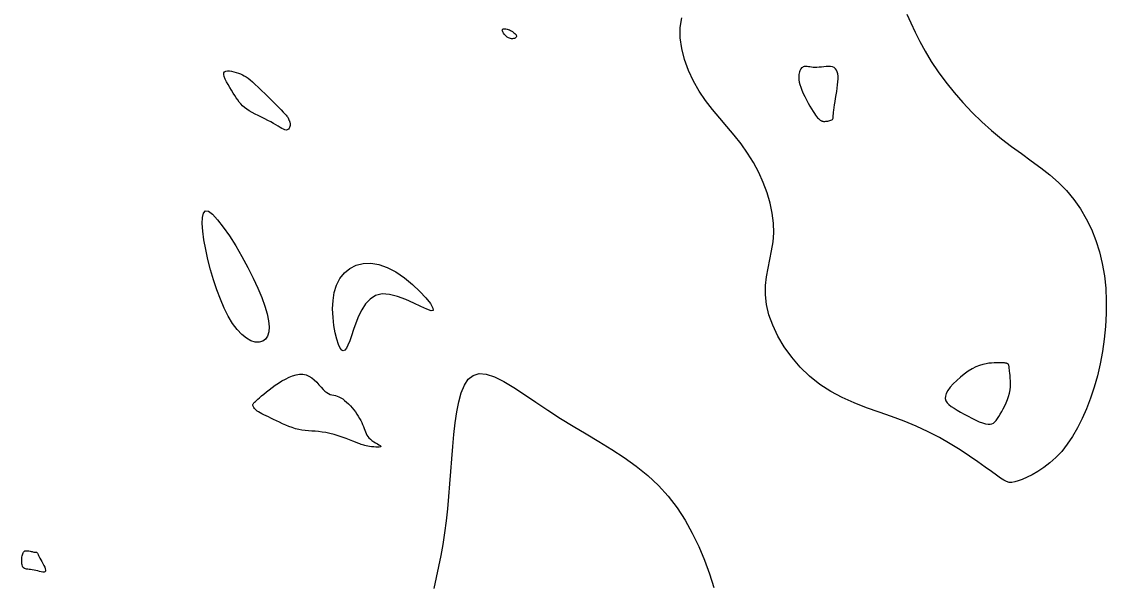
# Model space of a CAD drawing. Extents: x 3040093 to 3056816, y 408076 to 509144.
# Drawn here: x 3047151.3 to 3047233.7, y 436214.6 to 436257.4 of the extents above; entities that cross this region are included whole.
import ezdxf

# ---------------------------------------------------------------- set-up
doc = ezdxf.new("R2010")
doc.units = 0
doc.layers.add('V-CHAN-CONT-EL17', color=7, linetype='Continuous')

msp = doc.modelspace()

# ---------------------------------------------------------------- linework, layer by layer
at = {"layer": 'V-CHAN-CONT-EL17'}
for points in [[(3047218.534, 436257.933), (3047218.848, 436257.257), (3047219.172, 436256.561), (3047219.525, 436255.842), (3047219.927, 436255.099), (3047220.393, 436254.332), (3047220.92, 436253.548), (3047221.503, 436252.757), (3047222.132, 436251.97), (3047222.802, 436251.198), (3047223.505, 436250.449), (3047224.233, 436249.735), (3047224.981, 436249.065), (3047225.739, 436248.446), (3047226.501, 436247.867), (3047227.258, 436247.317), (3047228.002, 436246.78), (3047228.724, 436246.244), (3047229.417, 436245.695), (3047230.071, 436245.12), (3047230.68, 436244.505), (3047231.235, 436243.839), (3047231.735, 436243.123), (3047232.18, 436242.362), (3047232.569, 436241.561), (3047232.901, 436240.722), (3047233.176, 436239.85), (3047233.395, 436238.949), (3047233.555, 436238.023), (3047233.657, 436237.077), (3047233.705, 436236.116), (3047233.701, 436235.148), (3047233.649, 436234.18), (3047233.552, 436233.216), (3047233.413, 436232.266), (3047233.236, 436231.334), (3047233.025, 436230.427), (3047232.781, 436229.552), (3047232.508, 436228.713), (3047232.206, 436227.915), (3047231.876, 436227.161), (3047231.521, 436226.456), (3047231.14, 436225.803), (3047230.737, 436225.208), (3047230.312, 436224.673), (3047229.867, 436224.203), (3047229.412, 436223.794), (3047228.956, 436223.443), (3047228.509, 436223.146), (3047228.081, 436222.9), (3047227.681, 436222.701), (3047227.32, 436222.545), (3047227.007, 436222.429), (3047226.748, 436222.351), (3047226.528, 436222.312), (3047226.329, 436222.317), (3047226.13, 436222.37), (3047225.914, 436222.475), (3047225.662, 436222.634), (3047225.353, 436222.853), (3047224.97, 436223.135), (3047224.498, 436223.48), (3047223.94, 436223.879), (3047223.305, 436224.316), (3047222.601, 436224.777), (3047221.835, 436225.249), (3047221.017, 436225.718), (3047220.155, 436226.168), (3047219.256, 436226.587), (3047218.329, 436226.965), (3047217.384, 436227.315), (3047216.433, 436227.653), (3047215.484, 436227.996), (3047214.549, 436228.362), (3047213.638, 436228.767), (3047212.761, 436229.23), (3047211.93, 436229.766), (3047211.153, 436230.387), (3047210.44, 436231.083), (3047209.796, 436231.835), (3047209.229, 436232.626), (3047208.746, 436233.44), (3047208.355, 436234.259), (3047208.062, 436235.066), (3047207.875, 436235.845), (3047207.795, 436236.581), (3047207.805, 436237.282), (3047207.881, 436237.956), (3047207.999, 436238.615), (3047208.136, 436239.268), (3047208.267, 436239.926), (3047208.37, 436240.598), (3047208.421, 436241.296), (3047208.4, 436242.025), (3047208.307, 436242.779), (3047208.146, 436243.552), (3047207.92, 436244.332), (3047207.633, 436245.112), (3047207.288, 436245.882), (3047206.889, 436246.634), (3047206.439, 436247.358), (3047205.945, 436248.05), (3047205.418, 436248.716), (3047204.871, 436249.369), (3047204.319, 436250.02), (3047203.774, 436250.68), (3047203.251, 436251.36), (3047202.763, 436252.072), (3047202.323, 436252.826), (3047201.946, 436253.63), (3047201.644, 436254.464), (3047201.428, 436255.306), (3047201.313, 436256.132), (3047201.309, 436256.92), (3047201.43, 436257.646)], [(3047182.626, 436214.233), (3047182.803, 436215.075), (3047182.978, 436215.911), (3047183.144, 436216.75), (3047183.299, 436217.602), (3047183.436, 436218.475), (3047183.553, 436219.378), (3047183.653, 436220.304), (3047183.739, 436221.247), (3047183.816, 436222.199), (3047183.889, 436223.154), (3047183.96, 436224.102), (3047184.035, 436225.038), (3047184.117, 436225.954), (3047184.213, 436226.84), (3047184.33, 436227.678), (3047184.478, 436228.449), (3047184.668, 436229.131), (3047184.909, 436229.707), (3047185.211, 436230.154), (3047185.584, 436230.454), (3047186.038, 436230.586), (3047186.579, 436230.538), (3047187.202, 436230.329), (3047187.9, 436229.985), (3047188.664, 436229.533), (3047189.485, 436229), (3047190.355, 436228.413), (3047191.267, 436227.797), (3047192.211, 436227.18), (3047193.179, 436226.582), (3047194.16, 436225.996), (3047195.143, 436225.412), (3047196.114, 436224.817), (3047197.063, 436224.199), (3047197.977, 436223.545), (3047198.845, 436222.845), (3047199.656, 436222.085), (3047200.399, 436221.258), (3047201.074, 436220.369), (3047201.686, 436219.43), (3047202.236, 436218.449), (3047202.727, 436217.438), (3047203.162, 436216.406), (3047203.543, 436215.364), (3047203.874, 436214.321)]]:
    msp.add_lwpolyline(points, dxfattribs=at)
for points in [[(3047187.843, 436256.796), (3047187.902, 436256.811), (3047187.977, 436256.812), (3047188.063, 436256.801), (3047188.154, 436256.781), (3047188.246, 436256.754), (3047188.333, 436256.723), (3047188.41, 436256.692), (3047188.474, 436256.661), (3047188.525, 436256.631), (3047188.566, 436256.603), (3047188.598, 436256.577), (3047188.623, 436256.553), (3047188.644, 436256.53), (3047188.663, 436256.509), (3047188.682, 436256.49), (3047188.702, 436256.473), (3047188.723, 436256.458), (3047188.745, 436256.443), (3047188.767, 436256.427), (3047188.789, 436256.411), (3047188.809, 436256.392), (3047188.827, 436256.371), (3047188.842, 436256.347), (3047188.854, 436256.318), (3047188.862, 436256.286), (3047188.865, 436256.253), (3047188.861, 436256.218), (3047188.85, 436256.184), (3047188.83, 436256.151), (3047188.801, 436256.122), (3047188.761, 436256.096), (3047188.71, 436256.075), (3047188.649, 436256.061), (3047188.58, 436256.055), (3047188.504, 436256.057), (3047188.423, 436256.07), (3047188.339, 436256.094), (3047188.254, 436256.13), (3047188.168, 436256.181), (3047188.085, 436256.246), (3047188.006, 436256.322), (3047187.936, 436256.405), (3047187.876, 436256.49), (3047187.829, 436256.573), (3047187.8, 436256.649), (3047187.791, 436256.714), (3047187.805, 436256.765)], [(3047212.002, 436249.839), (3047212.04, 436249.817), (3047212.078, 436249.799), (3047212.117, 436249.785), (3047212.159, 436249.775), (3047212.207, 436249.768), (3047212.26, 436249.766), (3047212.321, 436249.768), (3047212.391, 436249.773), (3047212.467, 436249.782), (3047212.546, 436249.795), (3047212.626, 436249.812), (3047212.702, 436249.833), (3047212.772, 436249.858), (3047212.832, 436249.887), (3047212.88, 436249.92), (3047212.913, 436249.959), (3047212.933, 436250.005), (3047212.945, 436250.062), (3047212.95, 436250.133), (3047212.953, 436250.222), (3047212.958, 436250.332), (3047212.966, 436250.466), (3047212.982, 436250.627), (3047213.008, 436250.818), (3047213.042, 436251.034), (3047213.083, 436251.269), (3047213.126, 436251.519), (3047213.17, 436251.776), (3047213.213, 436252.036), (3047213.251, 436252.294), (3047213.282, 436252.542), (3047213.304, 436252.777), (3047213.314, 436252.996), (3047213.311, 436253.197), (3047213.292, 436253.377), (3047213.255, 436253.535), (3047213.199, 436253.669), (3047213.121, 436253.777), (3047213.019, 436253.857), (3047212.892, 436253.908), (3047212.745, 436253.935), (3047212.582, 436253.941), (3047212.408, 436253.934), (3047212.228, 436253.918), (3047212.048, 436253.898), (3047211.872, 436253.88), (3047211.706, 436253.869), (3047211.553, 436253.868), (3047211.413, 436253.877), (3047211.286, 436253.893), (3047211.171, 436253.911), (3047211.066, 436253.929), (3047210.97, 436253.944), (3047210.883, 436253.952), (3047210.803, 436253.951), (3047210.729, 436253.939), (3047210.662, 436253.914), (3047210.6, 436253.877), (3047210.545, 436253.83), (3047210.495, 436253.771), (3047210.451, 436253.702), (3047210.413, 436253.623), (3047210.38, 436253.534), (3047210.352, 436253.436), (3047210.332, 436253.327), (3047210.321, 436253.206), (3047210.322, 436253.072), (3047210.336, 436252.922), (3047210.365, 436252.755), (3047210.412, 436252.569), (3047210.479, 436252.364), (3047210.566, 436252.139), (3047210.67, 436251.899), (3047210.788, 436251.651), (3047210.913, 436251.401), (3047211.043, 436251.157), (3047211.172, 436250.925), (3047211.297, 436250.711), (3047211.413, 436250.523), (3047211.515, 436250.365), (3047211.606, 436250.236), (3047211.685, 436250.132), (3047211.755, 436250.049), (3047211.816, 436249.984), (3047211.87, 436249.935), (3047211.918, 436249.896), (3047211.962, 436249.865)], [(3047167.208, 436252.134), (3047167.075, 436252.351), (3047166.945, 436252.57), (3047166.826, 436252.784), (3047166.727, 436252.987), (3047166.655, 436253.172), (3047166.618, 436253.33), (3047166.623, 436253.455), (3047166.675, 436253.542), (3047166.77, 436253.594), (3047166.898, 436253.616), (3047167.051, 436253.612), (3047167.221, 436253.588), (3047167.399, 436253.548), (3047167.577, 436253.497), (3047167.746, 436253.44), (3047167.9, 436253.381), (3047168.044, 436253.317), (3047168.182, 436253.243), (3047168.321, 436253.156), (3047168.468, 436253.05), (3047168.627, 436252.923), (3047168.805, 436252.769), (3047169.008, 436252.584), (3047169.239, 436252.367), (3047169.493, 436252.124), (3047169.76, 436251.865), (3047170.03, 436251.598), (3047170.296, 436251.333), (3047170.549, 436251.08), (3047170.778, 436250.846), (3047170.977, 436250.643), (3047171.137, 436250.475), (3047171.261, 436250.342), (3047171.355, 436250.239), (3047171.422, 436250.16), (3047171.469, 436250.102), (3047171.498, 436250.06), (3047171.516, 436250.03), (3047171.527, 436250.007), (3047171.534, 436249.986), (3047171.541, 436249.968), (3047171.546, 436249.95), (3047171.551, 436249.933), (3047171.556, 436249.916), (3047171.562, 436249.898), (3047171.57, 436249.878), (3047171.58, 436249.856), (3047171.592, 436249.831), (3047171.606, 436249.802), (3047171.621, 436249.77), (3047171.635, 436249.732), (3047171.647, 436249.69), (3047171.657, 436249.641), (3047171.662, 436249.586), (3047171.663, 436249.524), (3047171.657, 436249.456), (3047171.644, 436249.384), (3047171.623, 436249.312), (3047171.592, 436249.245), (3047171.551, 436249.188), (3047171.5, 436249.144), (3047171.436, 436249.117), (3047171.36, 436249.111), (3047171.269, 436249.13), (3047171.164, 436249.172), (3047171.044, 436249.233), (3047170.908, 436249.311), (3047170.756, 436249.403), (3047170.586, 436249.505), (3047170.4, 436249.615), (3047170.195, 436249.729), (3047169.972, 436249.846), (3047169.736, 436249.964), (3047169.493, 436250.083), (3047169.248, 436250.204), (3047169.007, 436250.326), (3047168.775, 436250.45), (3047168.559, 436250.575), (3047168.364, 436250.701), (3047168.193, 436250.83), (3047168.044, 436250.961), (3047167.912, 436251.098), (3047167.792, 436251.242), (3047167.679, 436251.395), (3047167.569, 436251.559), (3047167.457, 436251.735), (3047167.337, 436251.927)], [(3047165.248, 436240.023), (3047165.113, 436240.749), (3047165.021, 436241.415), (3047164.98, 436241.995), (3047164.995, 436242.462), (3047165.075, 436242.792), (3047165.228, 436242.958), (3047165.459, 436242.934), (3047165.773, 436242.704), (3047166.155, 436242.293), (3047166.587, 436241.732), (3047167.052, 436241.056), (3047167.53, 436240.297), (3047168.004, 436239.488), (3047168.455, 436238.663), (3047168.866, 436237.854), (3047169.22, 436237.091), (3047169.515, 436236.381), (3047169.749, 436235.728), (3047169.92, 436235.135), (3047170.028, 436234.607), (3047170.07, 436234.146), (3047170.047, 436233.757), (3047169.957, 436233.443), (3047169.8, 436233.206), (3047169.585, 436233.051), (3047169.322, 436232.978), (3047169.02, 436232.99), (3047168.691, 436233.09), (3047168.344, 436233.279), (3047167.989, 436233.559), (3047167.636, 436233.933), (3047167.295, 436234.401), (3047166.968, 436234.952), (3047166.657, 436235.572), (3047166.365, 436236.249), (3047166.093, 436236.97), (3047165.843, 436237.721), (3047165.617, 436238.489), (3047165.418, 436239.261)], [(3047175.448, 436237.827), (3047175.789, 436238.249), (3047176.203, 436238.584), (3047176.681, 436238.824), (3047177.213, 436238.96), (3047177.791, 436238.984), (3047178.406, 436238.889), (3047179.049, 436238.665), (3047179.707, 436238.314), (3047180.356, 436237.866), (3047180.97, 436237.362), (3047181.521, 436236.841), (3047181.982, 436236.342), (3047182.325, 436235.907), (3047182.523, 436235.574), (3047182.55, 436235.384), (3047182.388, 436235.362), (3047182.063, 436235.479), (3047181.609, 436235.69), (3047181.062, 436235.953), (3047180.458, 436236.223), (3047179.831, 436236.457), (3047179.218, 436236.612), (3047178.653, 436236.643), (3047178.165, 436236.519), (3047177.752, 436236.258), (3047177.405, 436235.889), (3047177.114, 436235.442), (3047176.871, 436234.947), (3047176.667, 436234.432), (3047176.493, 436233.929), (3047176.339, 436233.467), (3047176.197, 436233.071), (3047176.065, 436232.751), (3047175.94, 436232.515), (3047175.82, 436232.368), (3047175.703, 436232.317), (3047175.586, 436232.368), (3047175.468, 436232.529), (3047175.345, 436232.804), (3047175.22, 436233.196), (3047175.1, 436233.686), (3047174.999, 436234.249), (3047174.927, 436234.862), (3047174.899, 436235.5), (3047174.925, 436236.139), (3047175.018, 436236.756), (3047175.189, 436237.325)], [(3047222.631, 436227.657), (3047222.911, 436227.499), (3047223.2, 436227.341), (3047223.491, 436227.19), (3047223.777, 436227.051), (3047224.05, 436226.931), (3047224.302, 436226.834), (3047224.526, 436226.766), (3047224.718, 436226.732), (3047224.879, 436226.732), (3047225.016, 436226.763), (3047225.135, 436226.823), (3047225.241, 436226.911), (3047225.34, 436227.025), (3047225.437, 436227.162), (3047225.538, 436227.322), (3047225.646, 436227.502), (3047225.761, 436227.699), (3047225.877, 436227.912), (3047225.99, 436228.136), (3047226.097, 436228.37), (3047226.194, 436228.61), (3047226.277, 436228.855), (3047226.341, 436229.101), (3047226.385, 436229.346), (3047226.41, 436229.587), (3047226.419, 436229.82), (3047226.416, 436230.042), (3047226.405, 436230.251), (3047226.388, 436230.442), (3047226.369, 436230.613), (3047226.35, 436230.761), (3047226.336, 436230.884), (3047226.326, 436230.983), (3047226.318, 436231.062), (3047226.311, 436231.123), (3047226.305, 436231.171), (3047226.299, 436231.207), (3047226.292, 436231.236), (3047226.283, 436231.26), (3047226.27, 436231.283), (3047226.254, 436231.303), (3047226.234, 436231.321), (3047226.21, 436231.338), (3047226.181, 436231.353), (3047226.147, 436231.366), (3047226.108, 436231.376), (3047226.064, 436231.385), (3047226.013, 436231.391), (3047225.954, 436231.396), (3047225.885, 436231.398), (3047225.806, 436231.4), (3047225.712, 436231.4), (3047225.604, 436231.399), (3047225.479, 436231.398), (3047225.335, 436231.396), (3047225.171, 436231.394), (3047224.987, 436231.387), (3047224.784, 436231.369), (3047224.563, 436231.337), (3047224.324, 436231.284), (3047224.069, 436231.206), (3047223.799, 436231.097), (3047223.513, 436230.953), (3047223.215, 436230.771), (3047222.912, 436230.556), (3047222.614, 436230.318), (3047222.331, 436230.065), (3047222.072, 436229.806), (3047221.848, 436229.548), (3047221.667, 436229.301), (3047221.54, 436229.072), (3047221.474, 436228.868), (3047221.465, 436228.687), (3047221.511, 436228.524), (3047221.604, 436228.374), (3047221.742, 436228.233), (3047221.918, 436228.095), (3047222.128, 436227.955), (3047222.367, 436227.811)], [(3047168.836, 436228.248), (3047168.847, 436228.284), (3047168.87, 436228.32), (3047168.905, 436228.361), (3047168.956, 436228.41), (3047169.023, 436228.47), (3047169.11, 436228.545), (3047169.219, 436228.638), (3047169.349, 436228.753), (3047169.502, 436228.885), (3047169.675, 436229.033), (3047169.866, 436229.192), (3047170.075, 436229.358), (3047170.298, 436229.528), (3047170.536, 436229.699), (3047170.785, 436229.867), (3047171.045, 436230.028), (3047171.312, 436230.176), (3047171.583, 436230.307), (3047171.854, 436230.413), (3047172.122, 436230.491), (3047172.384, 436230.534), (3047172.637, 436230.536), (3047172.876, 436230.493), (3047173.1, 436230.4), (3047173.309, 436230.267), (3047173.504, 436230.105), (3047173.687, 436229.924), (3047173.858, 436229.737), (3047174.019, 436229.553), (3047174.172, 436229.386), (3047174.316, 436229.244), (3047174.455, 436229.138), (3047174.589, 436229.061), (3047174.719, 436229.008), (3047174.848, 436228.97), (3047174.976, 436228.939), (3047175.106, 436228.909), (3047175.239, 436228.872), (3047175.375, 436228.82), (3047175.517, 436228.748), (3047175.663, 436228.656), (3047175.811, 436228.547), (3047175.959, 436228.423), (3047176.105, 436228.287), (3047176.248, 436228.141), (3047176.385, 436227.988), (3047176.515, 436227.83), (3047176.636, 436227.669), (3047176.748, 436227.507), (3047176.85, 436227.344), (3047176.945, 436227.183), (3047177.03, 436227.023), (3047177.108, 436226.866), (3047177.177, 436226.714), (3047177.238, 436226.566), (3047177.292, 436226.424), (3047177.341, 436226.289), (3047177.391, 436226.159), (3047177.443, 436226.035), (3047177.503, 436225.917), (3047177.574, 436225.804), (3047177.66, 436225.696), (3047177.764, 436225.593), (3047177.887, 436225.496), (3047178.024, 436225.404), (3047178.163, 436225.319), (3047178.296, 436225.243), (3047178.413, 436225.175), (3047178.504, 436225.117), (3047178.559, 436225.069), (3047178.57, 436225.034), (3047178.53, 436225.011), (3047178.445, 436224.999), (3047178.325, 436224.997), (3047178.182, 436225.002), (3047178.024, 436225.014), (3047177.862, 436225.03), (3047177.705, 436225.048), (3047177.565, 436225.068), (3047177.448, 436225.087), (3047177.348, 436225.108), (3047177.257, 436225.132), (3047177.166, 436225.161), (3047177.068, 436225.198), (3047176.954, 436225.244), (3047176.815, 436225.3), (3047176.643, 436225.37), (3047176.432, 436225.454), (3047176.187, 436225.549), (3047175.914, 436225.65), (3047175.621, 436225.753), (3047175.315, 436225.853), (3047175.003, 436225.947), (3047174.692, 436226.029), (3047174.39, 436226.096), (3047174.102, 436226.144), (3047173.826, 436226.177), (3047173.562, 436226.2), (3047173.306, 436226.217), (3047173.056, 436226.235), (3047172.81, 436226.256), (3047172.566, 436226.288), (3047172.321, 436226.333), (3047172.073, 436226.397), (3047171.824, 436226.477), (3047171.576, 436226.569), (3047171.331, 436226.671), (3047171.09, 436226.778), (3047170.855, 436226.888), (3047170.629, 436226.996), (3047170.413, 436227.101), (3047170.209, 436227.198), (3047170.017, 436227.289), (3047169.839, 436227.374), (3047169.675, 436227.454), (3047169.525, 436227.53), (3047169.39, 436227.602), (3047169.271, 436227.672), (3047169.168, 436227.741), (3047169.08, 436227.809), (3047169.009, 436227.876), (3047168.951, 436227.941), (3047168.907, 436228.003), (3047168.874, 436228.061), (3047168.851, 436228.116), (3047168.838, 436228.165), (3047168.833, 436228.209)], [(3047151.36, 436215.877), (3047151.322, 436215.949), (3047151.294, 436216.031), (3047151.276, 436216.123), (3047151.266, 436216.221), (3047151.262, 436216.323), (3047151.264, 436216.426), (3047151.27, 436216.529), (3047151.28, 436216.628), (3047151.294, 436216.722), (3047151.313, 436216.81), (3047151.338, 436216.889), (3047151.369, 436216.96), (3047151.408, 436217.019), (3047151.456, 436217.065), (3047151.512, 436217.098), (3047151.578, 436217.116), (3047151.652, 436217.12), (3047151.731, 436217.115), (3047151.813, 436217.102), (3047151.895, 436217.084), (3047151.974, 436217.064), (3047152.05, 436217.045), (3047152.118, 436217.029), (3047152.177, 436217.018), (3047152.228, 436217.012), (3047152.272, 436217.009), (3047152.308, 436217.008), (3047152.339, 436217.006), (3047152.365, 436217.004), (3047152.387, 436216.998), (3047152.405, 436216.989), (3047152.421, 436216.973), (3047152.437, 436216.95), (3047152.455, 436216.918), (3047152.477, 436216.874), (3047152.504, 436216.818), (3047152.539, 436216.747), (3047152.585, 436216.659), (3047152.642, 436216.554), (3047152.712, 436216.429), (3047152.79, 436216.292), (3047152.87, 436216.148), (3047152.945, 436216.003), (3047153.009, 436215.865), (3047153.055, 436215.741), (3047153.078, 436215.636), (3047153.072, 436215.557), (3047153.031, 436215.51), (3047152.96, 436215.49), (3047152.864, 436215.492), (3047152.748, 436215.512), (3047152.619, 436215.542), (3047152.48, 436215.578), (3047152.339, 436215.615), (3047152.199, 436215.647), (3047152.067, 436215.67), (3047151.943, 436215.686), (3047151.828, 436215.698), (3047151.723, 436215.71), (3047151.627, 436215.725), (3047151.543, 436215.746), (3047151.47, 436215.776), (3047151.409, 436215.819)]]:
    msp.add_lwpolyline(points, close=True, dxfattribs=at)

doc.saveas('drawing.dxf')
